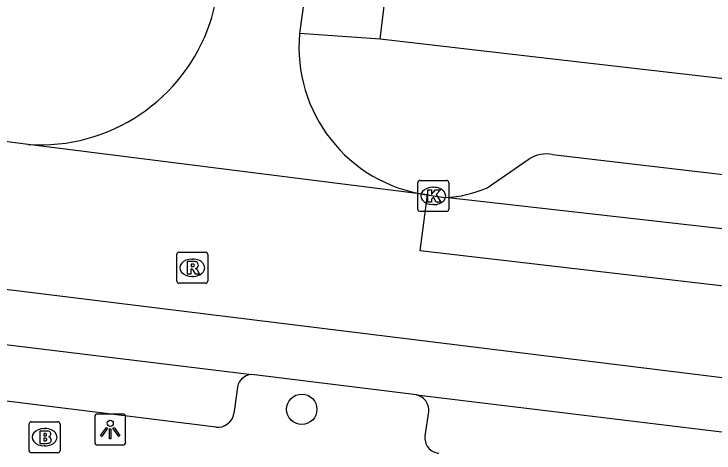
# Model space of a CAD drawing. Extents: x 161696 to 162377, y 380761 to 381673.
# Drawn here: x 162207.17 to 162229.74, y 381217.63 to 381231.77 of the extents above; entities that cross this region are included whole.
import ezdxf

# ---------------------------------------------------------------- set-up
doc = ezdxf.new("R2010")
doc.units = 0
for name, color, linetype in [('IMGEO_Boom', 7, 'Continuous'), ('IMGEO_Brandkraan', 7, 'Continuous'), ('IMGEO_Kolk', 7, 'Continuous'), ('IMGEO_Lichtpunt', 7, 'Continuous'), ('IMGEO_Pand', 7, 'Continuous'), ('IMGEO_Rijbaan_lokaal_gesloten', 7, 'Continuous'), ('IMGEO_Rijbaan_lokaal_open', 7, 'Continuous'), ('IMGEO_Rioolput', 7, 'Continuous'), ('IMGEO_Voetpad_open', 7, 'Continuous')]:
    doc.layers.add(name, color=color, linetype=linetype)

msp = doc.modelspace()

# ---------------------------------------------------------------- linework, layer by layer
at = {"layer": 'IMGEO_Boom'}
msp.add_circle((162216.45, 381219.039), 0.489, dxfattribs=at)
at = {"layer": 'IMGEO_Brandkraan'}
for p, q in [((162207.657, 381217.713), (162207.657, 381218.565)), ((162207.732, 381218.639), (162208.584, 381218.639)), ((162208.658, 381218.565), (162208.658, 381217.713)), ((162208.145, 381218.419), (162208.17, 381218.419)), ((162208.168, 381217.859), (162208.143, 381217.859)), ((162208.584, 381217.639), (162207.732, 381217.639))]:
    msp.add_line(p, q, dxfattribs=at)
for points in [[(162207.657, 381217.713), (162207.657, 381218.565)], [(162207.732, 381218.639), (162208.584, 381218.639)], [(162208.658, 381218.565), (162208.658, 381217.713)], [(162208.005, 381218.339), (162208.005, 381217.939), (162208.218, 381217.939)], [(162208.236, 381218.339), (162208.005, 381218.339)], [(162208.184, 381218.258), (162208.13, 381218.258), (162208.13, 381218.182)], [(162208.13, 381218.182), (162208.183, 381218.182)], [(162208.192, 381218.106), (162208.13, 381218.106), (162208.13, 381218.025)], [(162208.13, 381218.025), (162208.192, 381218.025)], [(162208.584, 381217.639), (162207.732, 381217.639)]]:
    msp.add_lwpolyline(points, dxfattribs=at)
for centre, radius, start, end in [((162207.734, 381218.563), 0.0765, 91.552, 178.448), ((162207.734, 381218.563), 0.0765, 91.552, 178.448), ((162208.582, 381218.563), 0.0765, 1.552, 88.448), ((162208.582, 381218.563), 0.0765, 1.552, 88.448), ((162208.185, 381218.22), 0.0379, 267.8285, 90.9355), ((162208.24, 381218.194), 0.145, 59.4692, 91.5367), ((162208.265, 381218.241), 0.0922, 285.5137, 58.1501), ((162208.193, 381218.065), 0.0404, 269.8759, 90.5077), ((162208.27, 381218.049), 0.105, 301.3115, 78.989), ((162208.224, 381218.19), 0.251, 268.6676, 293.5347), ((162207.734, 381217.715), 0.0765, 181.552, 268.448), ((162207.734, 381217.715), 0.0765, 181.552, 268.448), ((162208.582, 381217.715), 0.0765, 271.552, 358.448), ((162208.582, 381217.715), 0.0765, 271.552, 358.448)]:
    msp.add_arc(centre, radius, start, end, dxfattribs=at)
for centre, major_axis, ratio, start_param, end_param in [((162208.144, 381218.139), (-0.387, 0.002), 0.722429, 4.712389, 7.853982), ((162208.169, 381218.139), (-0.39, 0.002), 0.717154, 1.570796, 4.712389)]:
    msp.add_ellipse(centre, major_axis=major_axis, ratio=ratio, start_param=start_param, end_param=end_param, dxfattribs=at)
at = {"layer": 'IMGEO_Kolk'}
for p, q in [((162220.263, 381226.41), (162221.115, 381226.41)), ((162220.188, 381225.484), (162220.188, 381226.336)), ((162220.676, 381226.19), (162220.701, 381226.19)), ((162221.189, 381226.336), (162221.189, 381225.484)), ((162220.699, 381225.63), (162220.674, 381225.63)), ((162221.115, 381225.41), (162220.263, 381225.41))]:
    msp.add_line(p, q, dxfattribs=at)
for points in [[(162220.263, 381226.41), (162221.115, 381226.41)], [(162220.188, 381225.484), (162220.188, 381226.336)], [(162221.189, 381226.336), (162221.189, 381225.484)], [(162220.509, 381226.11), (162220.632, 381226.11), (162220.632, 381225.959), (162220.762, 381226.11), (162220.926, 381226.11), (162220.78, 381225.959), (162220.933, 381225.71), (162220.781, 381225.71), (162220.696, 381225.874), (162220.632, 381225.807), (162220.632, 381225.71), (162220.509, 381225.71), (162220.509, 381226.11)], [(162221.115, 381225.41), (162220.263, 381225.41)]]:
    msp.add_lwpolyline(points, dxfattribs=at)
for centre, start, end in [((162220.265, 381226.334), 91.552, 178.448), ((162220.265, 381226.334), 91.552, 178.448), ((162221.113, 381226.334), 1.552, 88.448), ((162221.113, 381226.334), 1.552, 88.448), ((162220.265, 381225.486), 181.552, 268.448), ((162220.265, 381225.486), 181.552, 268.448), ((162221.113, 381225.486), 271.552, 358.448), ((162221.113, 381225.486), 271.552, 358.448)]:
    msp.add_arc(centre, 0.0765, start, end, dxfattribs=at)
for centre, major_axis, ratio, start_param, end_param in [((162220.675, 381225.91), (-0.387, 0.002), 0.722429, 4.712389, 7.853982), ((162220.7, 381225.91), (-0.39, 0.002), 0.717154, 1.570796, 4.712389)]:
    msp.add_ellipse(centre, major_axis=major_axis, ratio=ratio, start_param=start_param, end_param=end_param, dxfattribs=at)
at = {"layer": 'IMGEO_Lichtpunt'}
for p, q in [((162209.775, 381218.791), (162209.775, 381217.984)), ((162209.775, 381218.791), (162209.775, 381217.984)), ((162210.677, 381218.886), (162209.869, 381218.886)), ((162210.677, 381218.886), (162209.869, 381218.886)), ((162210.771, 381217.984), (162210.771, 381218.791)), ((162210.771, 381217.984), (162210.771, 381218.791)), ((162209.869, 381217.89), (162210.677, 381217.89)), ((162209.869, 381217.89), (162210.677, 381217.89))]:
    msp.add_line(p, q, dxfattribs=at)
for points in [[(162210.149, 381218.455), (162210.188, 381218.427), (162210, 381218.165), (162209.962, 381218.192), (162210.149, 381218.455)], [(162210.361, 381218.427), (162210.399, 381218.454), (162210.586, 381218.192), (162210.547, 381218.164), (162210.361, 381218.427)], [(162210.251, 381218.407), (162210.298, 381218.407), (162210.298, 381218.085), (162210.251, 381218.085), (162210.251, 381218.407)]]:
    msp.add_lwpolyline(points, dxfattribs=at)
msp.add_circle((162210.274, 381218.589), 0.0994, dxfattribs=at)
for centre, start, end in [((162209.869, 381218.791), 90, 180), ((162209.869, 381218.791), 90, 180), ((162210.677, 381218.791), 0, 90), ((162210.677, 381218.791), 0, 90), ((162209.869, 381217.984), 180, 270), ((162209.869, 381217.984), 180, 270), ((162210.677, 381217.984), 270, 0), ((162210.677, 381217.984), 270, 360)]:
    msp.add_arc(centre, 0.0946, start, end, dxfattribs=at)
at = {"layer": 'IMGEO_Pand'}
for points in [[(162218.981, 381230.963), (162219.766, 381237.456), (162221.284, 381250), (162221.768, 381253.998)], [(162230.216, 381229.665), (162229.966, 381229.694), (162224.64, 381230.309), (162218.981, 381230.963)]]:
    msp.add_lwpolyline(points, dxfattribs=at)
at = {"layer": 'IMGEO_Rijbaan_lokaal_gesloten'}
for points in [[(162207.63, 381227.569), (162206.961, 381227.654), (162206.595, 381227.696)], [(162220.506, 381225.942), (162207.63, 381227.569)], [(162181.003, 381226.106), (162206.021, 381223.02), (162219.985, 381221.297), (162235.933, 381219.33), (162285.948, 381213.063)], [(162286.396, 381216.457), (162220.264, 381224.141), (162220.506, 381225.942)], [(162220.506, 381225.942), (162220.689, 381225.91), (162221.075, 381225.863)], [(162262.395, 381221.059), (162254.6, 381222.007), (162235.045, 381224.277), (162221.075, 381225.863)], [(162180.773, 381224.291), (162203.806, 381221.498), (162214.838, 381220.161)], [(162220.144, 381219.504), (162214.838, 381220.161)], [(162220.144, 381219.504), (162232.915, 381217.962), (162246.988, 381216.323)]]:
    msp.add_lwpolyline(points, dxfattribs=at)
at = {"layer": 'IMGEO_Rijbaan_lokaal_open'}
for points in [[(162218.376, 381246.483), (162216.572, 381232.544), (162216.399, 381231.305), (162216.389, 381231.225), (162216.381, 381231.145)], [(162220.458, 381225.95), (162220.506, 381225.942)]]:
    msp.add_lwpolyline(points, dxfattribs=at)
for centre, radius, start, end in [((162208.038, 381233.331), 5.758, 341.3989, 355.3715), ((162208.018, 381233.334), 5.778, 266.1519, 341.4309), ((162221.155, 381230.694), 4.795, 174.6024, 261.6468)]:
    msp.add_arc(centre, radius, start, end, dxfattribs=at)
at = {"layer": 'IMGEO_Rioolput'}
for p, q in [((162212.493, 381224.098), (162213.345, 381224.098)), ((162212.418, 381223.172), (162212.418, 381224.024)), ((162212.906, 381223.878), (162212.931, 381223.878)), ((162213.419, 381224.024), (162213.419, 381223.172)), ((162212.929, 381223.318), (162212.904, 381223.318)), ((162213.345, 381223.098), (162212.493, 381223.098))]:
    msp.add_line(p, q, dxfattribs=at)
for points in [[(162212.493, 381224.098), (162213.345, 381224.098)], [(162212.418, 381223.172), (162212.418, 381224.024)], [(162213.419, 381224.024), (162213.419, 381223.172)], [(162213.007, 381223.796), (162212.755, 381223.798), (162212.755, 381223.398)], [(162212.933, 381223.717), (162212.879, 381223.717), (162212.879, 381223.636)], [(162212.755, 381223.398), (162212.879, 381223.398), (162212.879, 381223.56), (162212.89, 381223.56)], [(162212.879, 381223.636), (162212.931, 381223.636)], [(162212.937, 381223.531), (162213.008, 381223.398), (162213.148, 381223.398), (162213.083, 381223.524)], [(162213.345, 381223.098), (162212.493, 381223.098)]]:
    msp.add_lwpolyline(points, dxfattribs=at)
for centre, radius, start, end in [((162212.495, 381224.022), 0.0765, 91.552, 178.448), ((162212.495, 381224.022), 0.0765, 91.552, 178.448), ((162213.343, 381224.022), 0.0765, 1.552, 88.448), ((162213.343, 381224.022), 0.0765, 1.552, 88.448), ((162212.915, 381223.825), 0.19, 274.7715, 282.9687), ((162212.939, 381223.621), 0.0964, 77.0061, 93.1865), ((162212.953, 381223.678), 0.0378, 276.6634, 79.6772), ((162213.006, 381223.686), 0.109, 350.3612, 89.416), ((162213.004, 381223.686), 0.112, 277.5842, 350.9817), ((162212.889, 381223.507), 0.0533, 26.0293, 88.6989), ((162212.988, 381223.471), 0.108, 29.5134, 73.7905), ((162212.495, 381223.174), 0.0765, 181.552, 268.448), ((162212.495, 381223.174), 0.0765, 181.552, 268.448), ((162213.343, 381223.174), 0.0765, 271.552, 358.448), ((162213.343, 381223.174), 0.0765, 271.552, 358.448)]:
    msp.add_arc(centre, radius, start, end, dxfattribs=at)
for centre, major_axis, ratio, start_param, end_param in [((162212.905, 381223.598), (-0.387, 0.002), 0.722429, 4.712389, 7.853982), ((162212.93, 381223.598), (-0.39, 0.002), 0.717154, 1.570796, 4.712389)]:
    msp.add_ellipse(centre, major_axis=major_axis, ratio=ratio, start_param=start_param, end_param=end_param, dxfattribs=at)
at = {"layer": 'IMGEO_Voetpad_open'}
for points in [[(162218.981, 381230.963), (162216.381, 381231.145)], [(162222.424, 381226.174), (162223.778, 381227.102)], [(162224.538, 381227.245), (162230.584, 381226.531), (162259.491, 381223.226), (162259.529, 381223.224), (162259.627, 381223.211), (162259.724, 381223.19), (162259.818, 381223.161), (162259.909, 381223.123), (162259.996, 381223.077), (162260.079, 381223.024), (162260.157, 381222.963), (162261.495, 381221.641), (162261.67, 381221.483), (162261.859, 381221.341), (162262.06, 381221.217), (162262.271, 381221.111), (162262.395, 381221.059)], [(162213.677, 381218.461), (162196.806, 381220.559)], [(162214.364, 381219.668), (162214.26, 381218.906)], [(162220.428, 381218.189), (162220.542, 381218.961)]]:
    msp.add_lwpolyline(points, dxfattribs=at)
for centre, radius, start, end in [((162224.343, 381226.189), 1.074, 79.5449, 121.7672), ((162220.951, 381229.484), 3.623, 271.9674, 293.997), ((162214.868, 381219.657), 0.505, 93.4643, 178.7869), ((162220.036, 381219.008), 0.508, 354.7228, 77.7575), ((162213.734, 381218.991), 0.533, 263.8602, 350.8483), ((162220.909, 381218.112), 0.488, 170.9439, 265.8276)]:
    msp.add_arc(centre, radius, start, end, dxfattribs=at)

doc.saveas('drawing.dxf')
